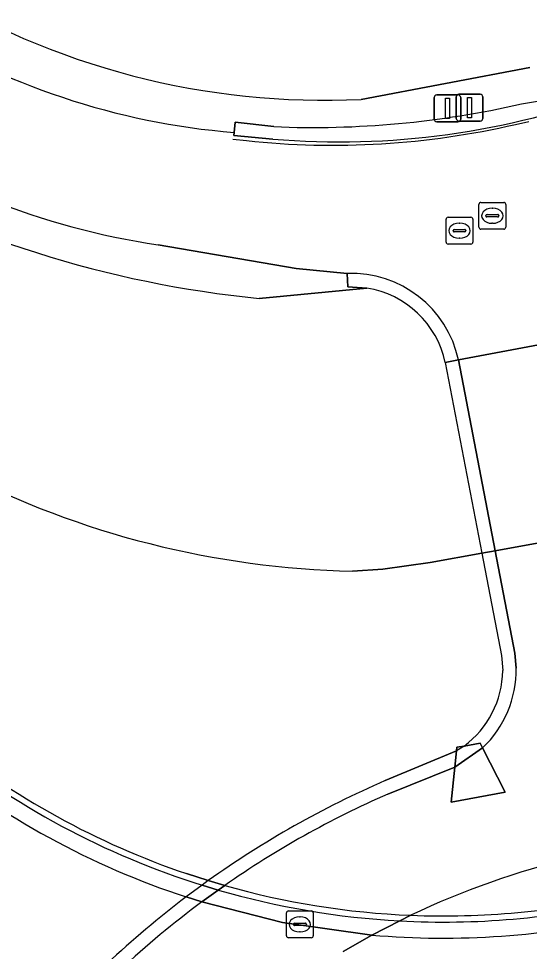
# Model space of a CAD drawing. Extents: x 156412 to 157779, y 382335 to 383768.
# Drawn here: x 157204.43 to 157223.48, y 382722.24 to 382757.03 of the extents above; entities that cross this region are included whole.
import ezdxf

# ---------------------------------------------------------------- set-up
doc = ezdxf.new("R2010")
doc.units = 0
for name, color, linetype in [('IMGEO_Berm_groen', 7, 'Continuous'), ('IMGEO_Berm_open', 7, 'Continuous'), ('IMGEO_Dek', 7, 'Continuous'), ('IMGEO_Fietspad_gesloten', 7, 'Continuous'), ('IMGEO_Groenvoorziening', 7, 'Continuous'), ('IMGEO_Hek', 7, 'Continuous'), ('IMGEO_Kolk', 7, 'Continuous'), ('IMGEO_Lichtmast', 7, 'Continuous'), ('IMGEO_Lijnafwatering', 7, 'Continuous'), ('IMGEO_Muur', 7, 'Continuous'), ('IMGEO_Rijbaan_regionaal_gesloten', 7, 'Continuous'), ('IMGEO_Rioolput', 7, 'Continuous'), ('IMGEO_Terreindeel_gesloten', 7, 'Continuous'), ('IMGEO_Terreindeel_open', 7, 'Continuous'), ('IMGEO_Verkeersbordpaal', 7, 'Continuous'), ('IMGEO_Verkeerseiland_gesloten', 7, 'Continuous')]:
    doc.layers.add(name, color=color, linetype=linetype)

msp = doc.modelspace()

# ---------------------------------------------------------------- linework, layer by layer
at = {"layer": 'IMGEO_Berm_groen'}
for points in [[(157223.504, 382755.208), (157217.206, 382754.016)], [(157212.468, 382752.783), (157212.512, 382753.166), (157213.947, 382752.998)], [(157248.423, 382750.171), (157241.754, 382744.252), (157236.687, 382740.3), (157235.174, 382739.539), (157227.061, 382738.062), (157226.569, 382737.972), (157222.208, 382737.178), (157221.716, 382737.089), (157219.785, 382736.737), (157218.02, 382736.487), (157216.885, 382736.419)], [(157213.408, 382746.592), (157217.423, 382746.976), (157216.709, 382747.019), (157216.689, 382747.519), (157214.782, 382747.709), (157209.636, 382748.584)], [(157210.699, 382725.135), (157211.509, 382724.873), (157212.12, 382724.692)]]:
    msp.add_lwpolyline(points, dxfattribs=at)
msp.add_lwpolyline([(157221.74, 382729.825), (157222.586, 382728.174), (157220.57, 382727.804), (157220.706, 382729.109), (157220.769, 382729.71), (157220.783, 382729.849), (157221.046, 382729.894), (157221.651, 382729.999)], close=True, dxfattribs=at)
for centre, radius, start, end in [((157215.834, 382782.377), 28.395, 238.0245, 272.7704), ((157214.639, 382779.698), 27.003, 237.5967, 265.3881), ((157220.968, 382768.744), 15.062, 278.4833, 292.1419), ((157215.413, 382787.771), 34.804, 267.5852, 282.9109), ((157214.092, 382777.678), 29.433, 235.7249, 261.293), ((157217.366, 382786.977), 40.578, 240.3978, 264.4028), ((157217.594, 382770.106), 33.694, 242.7798, 268.794), ((157220.261, 382753.387), 29.826, 231.0113, 251.3022), ((157438.529, 383060.473), 413.664, 233.64631, 235.64174), ((157220.272, 382753.415), 29.857, 254.1544, 267.6767), ((157220.273, 382753.467), 29.91, 267.6789, 282.9911)]:
    msp.add_arc(centre, radius, start, end, dxfattribs=at)
at = {"layer": 'IMGEO_Berm_open'}
for points in [[(157211.879, 382724.523), (157211.275, 382724.705)], [(157210.682, 382724.265), (157211.268, 382724.079), (157214.281, 382723.318), (157217.608, 382722.843)]]:
    msp.add_lwpolyline(points, dxfattribs=at)
for centre, radius, start, end in [((157220.267, 382753.396), 30.067, 230.9103, 252.5979), ((157220.295, 382753.446), 30.724, 230.9561, 251.7661), ((157220.296, 382753.514), 30.188, 253.8108, 266.8694), ((157220.275, 382753.435), 30.108, 266.9011, 283.0284), ((157220.275, 382753.425), 30.698, 265.0168, 283.1012)]:
    msp.add_arc(centre, radius, start, end, dxfattribs=at)
at = {"layer": 'IMGEO_Dek'}
for points in [[(157227.942, 382733.735), (157227.76, 382734.374), (157227.061, 382738.062), (157225.706, 382745.213), (157225.215, 382745.121), (157220.839, 382744.294), (157220.348, 382744.201), (157221.716, 382737.089), (157222.449, 382733.275), (157222.489, 382732.707)], [(157221.046, 382729.894), (157220.769, 382729.71), (157218.108, 382728.604)], [(157211.509, 382724.873), (157211.275, 382724.705), (157210.682, 382724.265)]]:
    msp.add_lwpolyline(points, dxfattribs=at)
for centre, radius, start, end in [((157218.951, 382732.745), 3.538, 306.305, 359.3815), ((157232.48, 382695.483), 36.105, 113.4572, 125.5094), ((157232.479, 382695.489), 36.1, 127.1431, 139.397), ((157232.379, 382695.579), 27.107, 55.1541, 114.6821)]:
    msp.add_arc(centre, radius, start, end, dxfattribs=at)
at = {"layer": 'IMGEO_Fietspad_gesloten'}
for points in [[(157213.909, 382752.535), (157212.455, 382752.67), (157212.468, 382752.783)], [(157209.636, 382748.584), (157214.782, 382747.709), (157216.689, 382747.519)], [(157220.839, 382744.294), (157225.215, 382745.121)], [(157227.443, 382733.641), (157226.569, 382737.972), (157225.215, 382745.121), (157220.839, 382744.294), (157222.208, 382737.178), (157222.942, 382733.36), (157222.989, 382732.801)], [(157221.74, 382729.825), (157220.706, 382729.109), (157218.206, 382728.102)], [(157212.12, 382724.692), (157211.879, 382724.523), (157211.268, 382724.079)], [(157216.539, 382722.236), (157217.608, 382722.843), (157218.647, 382723.371), (157219.062, 382723.582)]]:
    msp.add_lwpolyline(points, dxfattribs=at)
for centre, radius, start, end in [((157214.639, 382779.698), 27.003, 237.5967, 265.3881), ((157216.394, 382782.014), 29.583, 265.1813, 290.5284), ((157214.092, 382777.678), 29.433, 235.7249, 261.293), ((157216.85, 382743.444), 4.078, 12.0306, 92.2672), ((157218.953, 382732.745), 4.036, 313.6674, 0.7979), ((157232.506, 382695.444), 35.652, 113.6473, 124.8767), ((157232.379, 382695.566), 31.02, 91.7337, 115.4244), ((157232.476, 382695.491), 35.596, 126.5702, 139.2873)]:
    msp.add_arc(centre, radius, start, end, dxfattribs=at)
at = {"layer": 'IMGEO_Groenvoorziening'}
for points in [[(157217.206, 382754.016), (157223.504, 382755.208)], [(157216.885, 382736.419), (157218.02, 382736.487), (157219.785, 382736.737), (157221.716, 382737.089), (157222.208, 382737.178), (157226.569, 382737.972), (157227.061, 382738.062), (157235.174, 382739.539), (157236.687, 382740.3), (157241.754, 382744.252), (157248.423, 382750.171)], [(157217.423, 382746.976), (157213.408, 382746.592)], [(157225.706, 382745.213), (157225.215, 382745.121), (157220.839, 382744.294), (157220.348, 382744.201)]]:
    msp.add_lwpolyline(points, dxfattribs=at)
for centre, radius, start, end in [((157215.834, 382782.377), 28.395, 238.0245, 272.7704), ((157217.366, 382786.977), 40.578, 240.3978, 264.4028), ((157216.853, 382743.446), 3.576, 12.1891, 80.8257), ((157217.594, 382770.106), 33.694, 242.7798, 268.794)]:
    msp.add_arc(centre, radius, start, end, dxfattribs=at)
at = {"layer": 'IMGEO_Hek'}
for points in [[(157216.709, 382747.019), (157217.423, 382746.976)], [(157220.348, 382744.201), (157221.716, 382737.089)], [(157221.716, 382737.089), (157222.449, 382733.275)], [(157222.449, 382733.275), (157222.489, 382732.707)], [(157218.108, 382728.604), (157220.769, 382729.71)], [(157221.046, 382729.894), (157220.769, 382729.71)], [(157211.509, 382724.873), (157211.275, 382724.705)], [(157211.275, 382724.705), (157210.682, 382724.265)], [(157218.647, 382723.371), (157219.062, 382723.582)], [(157218.647, 382723.371), (157217.608, 382722.843)], [(157216.539, 382722.236), (157217.608, 382722.843)]]:
    msp.add_lwpolyline(points, dxfattribs=at)
for centre, radius, start, end in [((157216.853, 382743.446), 3.576, 12.1891, 80.8257), ((157218.951, 382732.745), 3.538, 306.305, 359.3815), ((157232.48, 382695.483), 36.105, 113.4572, 125.5094), ((157232.379, 382695.566), 31.02, 91.7337, 115.4244), ((157232.479, 382695.489), 36.1, 127.1431, 139.397)]:
    msp.add_arc(centre, radius, start, end, dxfattribs=at)
at = {"layer": 'IMGEO_Kolk'}
for p, q in [((157214.423, 382722.815), (157214.423, 382723.667)), ((157214.498, 382723.741), (157215.35, 382723.741)), ((157214.911, 382723.521), (157214.936, 382723.521)), ((157215.424, 382723.667), (157215.424, 382722.815)), ((157214.682, 382723.235), (157214.682, 382723.247)), ((157215.12, 382723.198), (157214.722, 382723.198)), ((157214.725, 382723.284), (157215.123, 382723.284)), ((157215.166, 382723.247), (157215.166, 382723.235)), ((157215.35, 382722.741), (157214.498, 382722.741)), ((157214.934, 382722.961), (157214.909, 382722.961))]:
    msp.add_line(p, q, dxfattribs=at)
for points in [[(157214.423, 382722.815), (157214.423, 382723.667)], [(157214.498, 382723.741), (157215.35, 382723.741)], [(157215.424, 382723.667), (157215.424, 382722.815)], [(157215.35, 382722.741), (157214.498, 382722.741)]]:
    msp.add_lwpolyline(points, dxfattribs=at)
for centre, radius, start, end in [((157214.5, 382723.665), 0.0765, 91.552, 178.448), ((157214.5, 382723.665), 0.0765, 91.552, 178.448), ((157215.348, 382723.665), 0.0765, 1.552, 88.448), ((157215.348, 382723.665), 0.0765, 1.552, 88.448), ((157214.722, 382723.244), 0.0403, 85.8775, 175.7526), ((157214.719, 382723.234), 0.0366, 178.938, 274.7102), ((157215.123, 382723.241), 0.043, 264.8664, 352.4533), ((157215.127, 382723.246), 0.0386, 1.7309, 96.639), ((157214.5, 382722.817), 0.0765, 181.552, 268.448), ((157214.5, 382722.817), 0.0765, 181.552, 268.448), ((157215.348, 382722.817), 0.0765, 271.552, 358.448), ((157215.348, 382722.817), 0.0765, 271.552, 358.448)]:
    msp.add_arc(centre, radius, start, end, dxfattribs=at)
for centre, major_axis, ratio, start_param, end_param in [((157214.91, 382723.241), (-0.387, 0.002), 0.722429, 4.712389, 7.853982), ((157214.935, 382723.241), (-0.39, 0.002), 0.717154, 1.570796, 4.712389)]:
    msp.add_ellipse(centre, major_axis=major_axis, ratio=ratio, start_param=start_param, end_param=end_param, dxfattribs=at)
at = {"layer": 'IMGEO_Lichtmast'}
for p, q in [((157220.756, 382753.307), (157220.756, 382754.107)), ((157220.756, 382754.107), (157220.756, 382753.307)), ((157220.856, 382754.207), (157221.646, 382754.207)), ((157221.646, 382754.207), (157220.856, 382754.207)), ((157221.746, 382754.107), (157221.746, 382753.307)), ((157221.746, 382753.307), (157221.746, 382754.107)), ((157221.646, 382753.207), (157220.856, 382753.207)), ((157220.856, 382753.207), (157221.646, 382753.207))]:
    msp.add_line(p, q, dxfattribs=at)
msp.add_lwpolyline([(157221.176, 382754.082), (157221.326, 382754.082), (157221.326, 382753.332), (157221.176, 382753.332), (157221.176, 382754.082)], dxfattribs=at)
for centre, start, end in [((157220.856, 382754.107), 90, 180), ((157220.856, 382754.107), 90, 180), ((157221.646, 382754.107), 0, 90), ((157221.646, 382754.107), 360, 90), ((157220.856, 382753.307), 180, 270), ((157220.856, 382753.307), 180, 270), ((157221.646, 382753.307), 270, 0), ((157221.646, 382753.307), 270, 0)]:
    msp.add_arc(centre, 0.1, start, end, dxfattribs=at)
at = {"layer": 'IMGEO_Lijnafwatering'}
for points in [[(157222.965, 382753.082), (157223.46, 382753.194)], [(157212.423, 382752.533), (157212.928, 382752.477)]]:
    msp.add_lwpolyline(points, dxfattribs=at)
msp.add_arc((157216.154, 382782.515), 30.211, 263.87, 283.0289, dxfattribs=at)
at = {"layer": 'IMGEO_Muur'}
for points in [[(157213.947, 382752.998), (157212.512, 382753.166), (157212.468, 382752.783), (157212.455, 382752.67), (157213.909, 382752.535)], [(157212.12, 382724.692), (157211.509, 382724.873), (157210.699, 382725.135)], [(157211.275, 382724.705), (157211.879, 382724.523)]]:
    msp.add_lwpolyline(points, dxfattribs=at)
for centre, radius, start, end in [((157220.968, 382768.744), 15.062, 278.4833, 292.1419), ((157216.394, 382782.014), 29.583, 265.1813, 290.5284), ((157215.413, 382787.771), 34.804, 267.5852, 282.9109), ((157220.267, 382753.396), 30.067, 230.9103, 252.5979), ((157220.261, 382753.387), 29.826, 231.0113, 251.3022), ((157220.296, 382753.514), 30.188, 253.8108, 266.8694), ((157220.272, 382753.415), 29.857, 254.1544, 267.6767), ((157220.275, 382753.435), 30.108, 266.9011, 283.0284), ((157220.273, 382753.467), 29.91, 267.6789, 282.9911)]:
    msp.add_arc(centre, radius, start, end, dxfattribs=at)
at = {"layer": 'IMGEO_Rijbaan_regionaal_gesloten'}
msp.add_lwpolyline([(157217.608, 382722.843), (157214.281, 382723.318), (157211.268, 382724.079), (157210.682, 382724.265)], dxfattribs=at)
for centre, radius, start, end in [((157220.295, 382753.446), 30.724, 230.9561, 251.7661), ((157438.529, 383060.473), 413.664, 233.64631, 235.64174), ((157220.275, 382753.425), 30.698, 265.0168, 283.1012)]:
    msp.add_arc(centre, radius, start, end, dxfattribs=at)
at = {"layer": 'IMGEO_Rioolput'}
for p, q in [((157221.603, 382749.247), (157221.603, 382750.099)), ((157221.678, 382750.173), (157222.53, 382750.173)), ((157222.091, 382749.953), (157222.116, 382749.953)), ((157222.604, 382750.099), (157222.604, 382749.247)), ((157220.376, 382748.691), (157220.376, 382749.543)), ((157220.451, 382749.617), (157221.303, 382749.617)), ((157221.377, 382749.543), (157221.377, 382748.691)), ((157221.862, 382749.667), (157221.862, 382749.679)), ((157222.3, 382749.63), (157221.902, 382749.63)), ((157221.905, 382749.716), (157222.303, 382749.716)), ((157222.346, 382749.679), (157222.346, 382749.667)), ((157220.678, 382749.16), (157221.076, 382749.16)), ((157220.864, 382749.397), (157220.889, 382749.397)), ((157222.53, 382749.173), (157221.678, 382749.173)), ((157222.114, 382749.393), (157222.089, 382749.393)), ((157220.635, 382749.111), (157220.635, 382749.123)), ((157221.073, 382749.074), (157220.675, 382749.074)), ((157220.887, 382748.837), (157220.862, 382748.837)), ((157221.119, 382749.123), (157221.119, 382749.111)), ((157221.303, 382748.617), (157220.451, 382748.617))]:
    msp.add_line(p, q, dxfattribs=at)
for points in [[(157221.603, 382749.247), (157221.603, 382750.099)], [(157221.678, 382750.173), (157222.53, 382750.173)], [(157222.604, 382750.099), (157222.604, 382749.247)], [(157220.376, 382748.691), (157220.376, 382749.543)], [(157220.451, 382749.617), (157221.303, 382749.617)], [(157221.377, 382749.543), (157221.377, 382748.691)], [(157222.53, 382749.173), (157221.678, 382749.173)], [(157221.303, 382748.617), (157220.451, 382748.617)]]:
    msp.add_lwpolyline(points, dxfattribs=at)
for centre, radius, start, end in [((157221.68, 382750.097), 0.0765, 91.552, 178.448), ((157221.68, 382750.097), 0.0765, 91.552, 178.448), ((157222.528, 382750.097), 0.0765, 1.552, 88.448), ((157222.528, 382750.097), 0.0765, 1.552, 88.448), ((157220.453, 382749.541), 0.0765, 91.552, 178.448), ((157220.453, 382749.541), 0.0765, 91.552, 178.448), ((157221.301, 382749.541), 0.0765, 1.552, 88.448), ((157221.301, 382749.541), 0.0765, 1.552, 88.448), ((157221.902, 382749.676), 0.0403, 85.8775, 175.7526), ((157221.899, 382749.666), 0.0366, 178.938, 274.7102), ((157222.303, 382749.673), 0.043, 264.8664, 352.4533), ((157222.307, 382749.678), 0.0386, 1.7309, 96.639), ((157220.675, 382749.12), 0.0403, 85.8775, 175.7526), ((157221.08, 382749.122), 0.0386, 1.7309, 96.639), ((157221.68, 382749.249), 0.0765, 181.552, 268.448), ((157221.68, 382749.249), 0.0765, 181.552, 268.448), ((157222.528, 382749.249), 0.0765, 271.552, 358.448), ((157222.528, 382749.249), 0.0765, 271.552, 358.448), ((157220.672, 382749.11), 0.0366, 178.938, 274.7102), ((157221.076, 382749.117), 0.043, 264.8664, 352.4533), ((157220.453, 382748.693), 0.0765, 181.552, 268.448), ((157220.453, 382748.693), 0.0765, 181.552, 268.448), ((157221.301, 382748.693), 0.0765, 271.552, 358.448), ((157221.301, 382748.693), 0.0765, 271.552, 358.448)]:
    msp.add_arc(centre, radius, start, end, dxfattribs=at)
for centre, major_axis, ratio, start_param, end_param in [((157222.09, 382749.673), (-0.387, 0.002), 0.722429, 4.712389, 7.853982), ((157222.115, 382749.673), (-0.39, 0.002), 0.717154, 1.570796, 4.712389), ((157220.863, 382749.117), (-0.387, 0.002), 0.722429, 4.712389, 7.853982), ((157220.888, 382749.117), (-0.39, 0.002), 0.717154, 1.570796, 4.712389)]:
    msp.add_ellipse(centre, major_axis=major_axis, ratio=ratio, start_param=start_param, end_param=end_param, dxfattribs=at)
at = {"layer": 'IMGEO_Terreindeel_gesloten'}
msp.add_lwpolyline([(157219.062, 382723.582), (157218.647, 382723.371), (157217.608, 382722.843), (157216.539, 382722.236)], dxfattribs=at)
for centre, radius, start, end in [((157232.379, 382695.566), 31.02, 91.7337, 115.4244), ((157232.379, 382695.579), 27.107, 55.1541, 114.6821)]:
    msp.add_arc(centre, radius, start, end, dxfattribs=at)
at = {"layer": 'IMGEO_Terreindeel_open'}
msp.add_lwpolyline([(157221.74, 382729.825), (157221.651, 382729.999), (157221.046, 382729.894), (157220.783, 382729.849), (157220.769, 382729.71), (157220.706, 382729.109), (157220.57, 382727.804), (157222.586, 382728.174)], close=True, dxfattribs=at)
at = {"layer": 'IMGEO_Verkeersbordpaal'}
for p, q in [((157219.931, 382753.28), (157219.931, 382754.08)), ((157219.931, 382754.08), (157219.931, 382753.28)), ((157220.031, 382754.18), (157220.821, 382754.18)), ((157220.821, 382754.18), (157220.031, 382754.18)), ((157220.921, 382754.08), (157220.921, 382753.28)), ((157220.921, 382753.28), (157220.921, 382754.08)), ((157220.821, 382753.18), (157220.031, 382753.18)), ((157220.031, 382753.18), (157220.821, 382753.18))]:
    msp.add_line(p, q, dxfattribs=at)
msp.add_lwpolyline([(157220.351, 382754.055), (157220.501, 382754.055), (157220.501, 382753.305), (157220.351, 382753.305), (157220.351, 382754.055)], dxfattribs=at)
for centre, start, end in [((157220.031, 382754.08), 90, 180), ((157220.031, 382754.08), 90, 180), ((157220.821, 382754.08), 0, 90), ((157220.821, 382754.08), 360, 90), ((157220.031, 382753.28), 180, 270), ((157220.031, 382753.28), 180, 270), ((157220.821, 382753.28), 270, 0), ((157220.821, 382753.28), 270, 0)]:
    msp.add_arc(centre, 0.1, start, end, dxfattribs=at)
at = {"layer": 'IMGEO_Verkeerseiland_gesloten'}
for points in [[(157216.689, 382747.519), (157216.709, 382747.019), (157217.423, 382746.976)], [(157220.348, 382744.201), (157220.839, 382744.294)], [(157222.989, 382732.801), (157222.942, 382733.36), (157222.208, 382737.178), (157220.839, 382744.294), (157220.348, 382744.201), (157221.716, 382737.089), (157222.449, 382733.275), (157222.489, 382732.707)], [(157221.046, 382729.894), (157220.769, 382729.71), (157218.108, 382728.604)], [(157218.206, 382728.102), (157220.706, 382729.109), (157221.74, 382729.825)], [(157211.509, 382724.873), (157211.275, 382724.705), (157210.682, 382724.265)], [(157211.268, 382724.079), (157211.879, 382724.523), (157212.12, 382724.692)]]:
    msp.add_lwpolyline(points, dxfattribs=at)
for centre, radius, start, end in [((157216.85, 382743.444), 4.078, 12.0306, 92.2672), ((157216.853, 382743.446), 3.576, 12.1891, 80.8257), ((157218.953, 382732.745), 4.036, 313.6674, 0.7979), ((157218.951, 382732.745), 3.538, 306.305, 359.3815), ((157232.48, 382695.483), 36.105, 113.4572, 125.5094), ((157232.506, 382695.444), 35.652, 113.6473, 124.8767), ((157232.479, 382695.489), 36.1, 127.1431, 139.397), ((157232.476, 382695.491), 35.596, 126.5702, 139.2873)]:
    msp.add_arc(centre, radius, start, end, dxfattribs=at)

doc.saveas('drawing.dxf')
